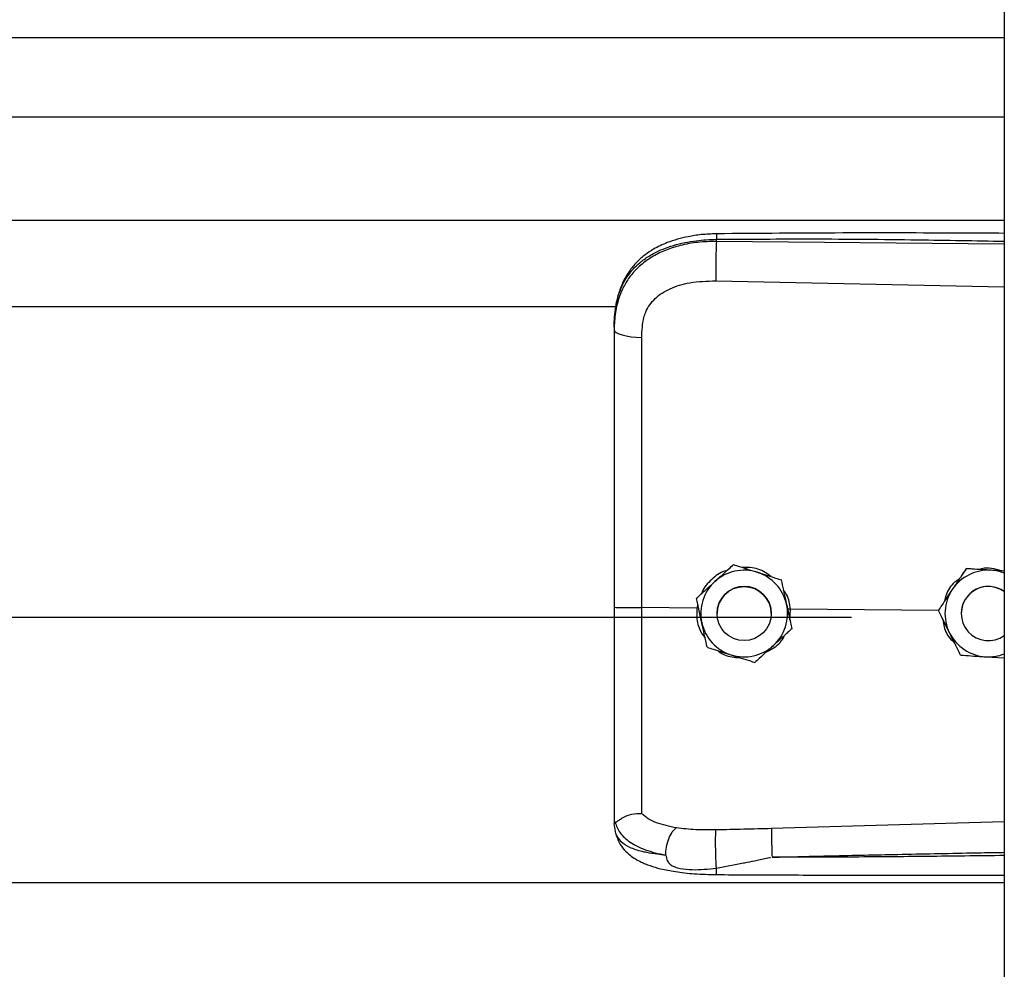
# Model space of a CAD drawing. Header units: inches. Extents: x 170 to 284, y 215 to 248.
# Tile 720 of 1056: x 231.002 to 231.196, y 223.593 to 223.78. Entities that reach past the tile are written whole.
import ezdxf

# ---------------------------------------------------------------- set-up
doc = ezdxf.new("R2010")
doc.units = ezdxf.units.IN
doc.header["$LTSCALE"] = 0.25
doc.header["$MEASUREMENT"] = 0
doc.layers.add('RH FRONT OF HOOD', color=7, linetype='Continuous')

msp = doc.modelspace()

# ---------------------------------------------------------------- linework, layer by layer
at = {"layer": 'RH FRONT OF HOOD'}
for p, q in [((231.1959333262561, 224.3332527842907), (231.195933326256, 220.1328032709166)), ((227.163613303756, 223.7766014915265), (231.1959333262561, 223.7766014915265)), ((227.163613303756, 223.7609174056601), (231.1959333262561, 223.7609174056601)), ((227.163613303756, 223.7405294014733), (231.1959333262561, 223.7405294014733)), ((231.1390860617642, 223.7363177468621), (231.1390860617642, 223.7367291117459)), ((231.195933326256, 223.7357810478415), (231.1390860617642, 223.7363177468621)), ((231.1389900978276, 223.7285289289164), (231.195933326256, 223.7273193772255)), ((227.2401614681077, 223.7234537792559), (231.119382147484, 223.7234537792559)), ((231.118890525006, 223.7193945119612), (231.118890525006, 223.71890619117)), ((231.142461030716, 223.6724625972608), (231.142461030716, 223.6724609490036)), ((231.1884045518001, 223.6716661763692), (231.1884045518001, 223.6716678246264)), ((231.1894534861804, 223.6715999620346), (231.1884045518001, 223.6716678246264)), ((231.1518791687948, 223.6694619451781), (231.1518791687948, 223.669460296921)), ((231.1351533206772, 223.6658065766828), (231.1351533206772, 223.6658049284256)), ((231.1352617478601, 223.6638713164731), (231.1243481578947, 223.6639757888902)), ((231.135447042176, 223.6644608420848), (231.1352617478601, 223.6638713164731)), ((231.1352617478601, 223.6638713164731), (231.1352639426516, 223.6638711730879)), ((231.1536994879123, 223.6636947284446), (231.1531514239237, 223.6636407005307)), ((231.1536023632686, 223.661577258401), (231.1536994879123, 223.6636947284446)), ((231.1536994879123, 223.6636947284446), (231.153701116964, 223.6636948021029)), ((231.1829331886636, 223.6634149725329), (231.153701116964, 223.6636948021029)), ((231.1829192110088, 223.6634432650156), (231.1829192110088, 223.6634449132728)), ((227.193781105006, 223.6620613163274), (231.165765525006, 223.6620613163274)), ((231.1392212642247, 223.6628040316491), (231.1392212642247, 223.662803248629)), ((231.1499216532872, 223.6628032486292), (231.1499216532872, 223.6628040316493)), ((231.1874329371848, 223.6628040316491), (231.1874329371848, 223.6628032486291)), ((231.1539895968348, 223.6598052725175), (231.1539895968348, 223.6598036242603)), ((231.1922297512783, 223.6542616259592), (231.195933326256, 223.6540218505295)), ((231.118890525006, 223.6218531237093), (231.118890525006, 223.6213243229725)), ((231.1192302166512, 223.6193391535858), (231.118890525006, 223.6213243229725)), ((231.195933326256, 223.6216476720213), (231.1499976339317, 223.6203158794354)), ((227.163613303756, 223.6096757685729), (231.1959333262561, 223.6096757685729))]:
    msp.add_line(p, q, dxfattribs=at)
at = {"layer": 'RH FRONT OF HOOD', "flags": 128}
msp.add_lwpolyline([(231.118890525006, 223.71890619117), (231.1189944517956, 223.7186104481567), (231.1193024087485, 223.7183255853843), (231.119803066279, 223.7180620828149), (231.1204780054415, 223.7178296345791), (231.121302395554, 223.7176367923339), (231.1222459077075, 223.7174906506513), (231.1232738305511, 223.7173965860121), (231.124348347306, 223.7173580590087)], dxfattribs=at)
at = {"layer": 'RH FRONT OF HOOD'}
msp.add_circle((231.1445714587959, 223.6628032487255), 0.005350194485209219, dxfattribs=at)
for centre, radius, start, end in [((231.1445714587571, 223.6628040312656), 0.008560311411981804, 72.32793711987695, 132.3279357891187), ((231.1445714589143, 223.6628040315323), 0.008560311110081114, 12.32793744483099, 72.32793758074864), ((231.192783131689, 223.6628040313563), 0.008560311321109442, 86.29353550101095, 146.2935346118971), ((231.1927831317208, 223.6628040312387), 0.008560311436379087, 68.40767565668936, 86.29353576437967), ((231.1445714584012, 223.6628040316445), 0.008560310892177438, 132.3279357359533, 192.3279369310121), ((231.144571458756, 223.6628040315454), 0.005350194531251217, 1.112057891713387e-06, 179.9999988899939), ((231.192783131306, 223.6628040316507), 0.008560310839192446, 146.2935348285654, 206.2935362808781), ((231.1927831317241, 223.6628040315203), 0.005350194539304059, 53.92810144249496, 179.9999986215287), ((231.1927831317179, 223.6628032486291), 0.00535019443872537, 53.9281005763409, 306.07189942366), ((231.1445714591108, 223.6628040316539), 0.008560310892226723, 312.3279357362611, 12.32793693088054), ((231.1445714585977, 223.6628040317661), 0.008560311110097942, 192.3279374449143, 252.3279375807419), ((231.1927831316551, 223.6628040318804), 0.008560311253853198, 206.2935366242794, 266.2935360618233), ((231.1445714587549, 223.6628040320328), 0.00856031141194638, 252.3279371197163, 312.3279357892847), ((231.1927831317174, 223.662804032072), 0.008560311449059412, 266.2935357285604, 291.5923243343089)]:
    msp.add_arc(centre, radius, start, end, dxfattribs=at)
for points, knots in [([(231.1391046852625, 223.737821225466), (231.1381060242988, 223.7377826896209), (231.1362142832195, 223.7377096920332), (231.1329052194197, 223.7371813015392), (231.1296777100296, 223.7362873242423), (231.126930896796, 223.7349830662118), (231.1249450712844, 223.7336604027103), (231.123303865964, 223.7322149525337), (231.1219887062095, 223.7306267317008), (231.1209135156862, 223.7288740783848), (231.1200562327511, 223.7269643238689), (231.1193113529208, 223.724445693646), (231.1190959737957, 223.7225080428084), (231.1189769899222, 223.7214376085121)], [0, 0, 0, 0, 0.0977474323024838, 0.1851607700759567, 0.330612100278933, 0.436467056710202, 0.5083182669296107, 0.5850061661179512, 0.6719760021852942, 0.7307948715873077, 0.8036787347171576, 0.8915444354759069, 1, 1, 1, 1]), ([(231.139104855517, 223.737805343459), (231.1391036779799, 223.7378093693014), (231.139099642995, 223.7378231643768), (231.1390944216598, 223.7377082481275), (231.1390878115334, 223.7374154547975), (231.1390867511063, 223.7369995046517), (231.1390860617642, 223.7367291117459)], [0, 0, 0, 0, 0.09787641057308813, 0.3353863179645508, 0.5679606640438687, 1, 1, 1, 1]), ([(231.195933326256, 223.7379041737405), (231.1930341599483, 223.7379189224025), (231.1824062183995, 223.7379729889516), (231.1634627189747, 223.7380096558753), (231.1474194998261, 223.7378855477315), (231.1391046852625, 223.737821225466)], [0, 0, 0, 0, 0.1530455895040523, 0.5610439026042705, 1, 1, 1, 1]), ([(231.118890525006, 223.7193945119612), (231.118953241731, 223.7207509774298), (231.1190716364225, 223.7233116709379), (231.1200411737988, 223.7268026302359), (231.1213304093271, 223.7292145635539), (231.1226942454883, 223.7309172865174), (231.1237772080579, 223.7319606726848), (231.1248361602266, 223.7327891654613), (231.1258256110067, 223.7334491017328), (231.1270599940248, 223.7341441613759), (231.1286540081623, 223.7348698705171), (231.1313177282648, 223.7357778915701), (231.1348528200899, 223.7365378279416), (231.1377593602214, 223.7366691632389), (231.1390860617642, 223.7367291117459)], [0, 0, 0, 0, 0.1307156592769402, 0.2467609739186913, 0.3577928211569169, 0.4170971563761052, 0.4791482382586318, 0.5177152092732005, 0.5590896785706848, 0.6032945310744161, 0.663348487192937, 0.7353692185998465, 0.8792082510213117, 1, 1, 1, 1]), ([(231.1390860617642, 223.7363177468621), (231.1378701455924, 223.7362844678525), (231.135438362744, 223.7362179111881), (231.1320975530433, 223.7355960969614), (231.1291397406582, 223.7346538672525), (231.1265971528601, 223.73343619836), (231.1243656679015, 223.7318907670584), (231.1224940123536, 223.7300495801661), (231.121013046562, 223.7279192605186), (231.1198374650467, 223.7253500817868), (231.1190446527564, 223.722298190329), (231.1189419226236, 223.7200373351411), (231.118890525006, 223.71890619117)], [0, 0, 0, 0, 0.1111703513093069, 0.2223361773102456, 0.3162781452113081, 0.4102081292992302, 0.5024030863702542, 0.5945790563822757, 0.6845432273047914, 0.7745043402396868, 0.8871807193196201, 0.9999999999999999, 0.9999999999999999, 0.9999999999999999, 0.9999999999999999]), ([(231.1390860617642, 223.7363177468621), (231.1390643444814, 223.7357418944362), (231.1390192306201, 223.7345456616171), (231.1389782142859, 223.7323205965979), (231.1389649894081, 223.7301432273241), (231.1389819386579, 223.729053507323), (231.1389900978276, 223.7285289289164)], [0, 0, 0, 0, 0.2406941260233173, 0.4999999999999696, 0.7593058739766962, 1, 1, 1, 1]), ([(231.1390860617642, 223.7367291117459), (231.1453919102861, 223.7367684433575), (231.1586309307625, 223.7368510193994), (231.1775805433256, 223.7366698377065), (231.1902210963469, 223.7364488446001), (231.195933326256, 223.7363489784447)], [0, 0, 0, 0, 0.3326703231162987, 0.6984356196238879, 1, 1, 1, 1]), ([(231.1247739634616, 223.7212913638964), (231.1247739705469, 223.721291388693), (231.1248765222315, 223.7216502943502), (231.1253717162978, 223.7230564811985), (231.1269077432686, 223.7252591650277), (231.1299747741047, 223.7271624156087), (231.1340909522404, 223.7283740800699), (231.1372437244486, 223.7284737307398), (231.1389900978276, 223.7285289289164)], [0, 0, 0, 0, 4.497367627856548e-06, 0.06509473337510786, 0.261670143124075, 0.475310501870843, 0.7093656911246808, 1, 1, 1, 1]), ([(231.124348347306, 223.7173580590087), (231.1244183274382, 223.718682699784), (231.1244883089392, 223.7200073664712), (231.1247739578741, 223.7212913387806), (231.1247739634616, 223.7212913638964)], [0, 0, 0, 0, 0.9999804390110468, 0.9999999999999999, 0.9999999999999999, 0.9999999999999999, 0.9999999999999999]), ([(231.118890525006, 223.71890619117), (231.118890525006, 223.7152760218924), (231.118890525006, 223.7080051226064), (231.118890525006, 223.6969243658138), (231.118890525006, 223.6857417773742), (231.118890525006, 223.6747731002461), (231.118890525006, 223.6675252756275), (231.118890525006, 223.6640454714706)], [0, 0, 0, 0, 0.2027568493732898, 0.4061035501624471, 0.6088604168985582, 0.8122072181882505, 1, 1, 1, 1]), ([(231.1243481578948, 223.6639757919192), (231.1243481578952, 223.6639758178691), (231.1243482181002, 223.6673621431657), (231.1243483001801, 223.674408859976), (231.12434834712, 223.6850820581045), (231.1243483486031, 223.6959581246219), (231.1243483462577, 223.7067454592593), (231.1243483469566, 223.7138205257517), (231.124348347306, 223.7173580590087)], [0, 0, 0, 0, 1.439079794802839e-06, 0.1877923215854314, 0.3908439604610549, 0.59389561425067, 0.7969478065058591, 1, 1, 1, 1]), ([(231.1411817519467, 223.6712975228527), (231.1410465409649, 223.6712673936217), (231.1398947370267, 223.6710107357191), (231.1381374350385, 223.6695519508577), (231.136518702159, 223.6679423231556), (231.1361908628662, 223.6668339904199), (231.1361575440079, 223.6667213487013)], [0, 0, 0, 0, 0.05931474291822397, 0.5052766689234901, 0.9497204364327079, 1, 1, 1, 1]), ([(231.1388071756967, 223.6691348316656), (231.1397477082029, 223.6699914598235), (231.1410021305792, 223.6711339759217), (231.1421690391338, 223.6721966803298), (231.142461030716, 223.6724625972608)], [0, 0, 0, 0, 0.7497733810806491, 1, 1, 1, 1]), ([(231.1388071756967, 223.6691326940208), (231.1397477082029, 223.6699893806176), (231.1410021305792, 223.6711319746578), (231.1421690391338, 223.6721949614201), (231.142461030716, 223.6724609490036)], [0, 0, 0, 0, 0.7497733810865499, 1, 1, 1, 1]), ([(231.142461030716, 223.6724625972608), (231.1428587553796, 223.6723359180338), (231.1443635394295, 223.6718566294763), (231.1459805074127, 223.6713414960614), (231.1471700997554, 223.6709625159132)], [0, 0, 0, 0, 0.264306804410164, 0.9999999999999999, 0.9999999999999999, 0.9999999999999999, 0.9999999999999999]), ([(231.142461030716, 223.6724609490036), (231.1428587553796, 223.6723341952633), (231.1443635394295, 223.6718546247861), (231.1459805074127, 223.6713394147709), (231.1471700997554, 223.6709603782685)], [0, 0, 0, 0, 0.2643068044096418, 1, 1, 1, 1]), ([(231.1498315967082, 223.6701144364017), (231.1494748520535, 223.6704045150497), (231.1483112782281, 223.6713506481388), (231.1462597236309, 223.6719181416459), (231.1446901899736, 223.6719219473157), (231.1441542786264, 223.6719232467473)], [0, 0, 0, 0, 0.2255168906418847, 0.7355556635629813, 1, 1, 1, 1]), ([(231.1471700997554, 223.6709625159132), (231.1473564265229, 223.6709031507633), (231.1488137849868, 223.6704388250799), (231.1504118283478, 223.6699295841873), (231.1517362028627, 223.6695075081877), (231.1518791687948, 223.6694619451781)], [0, 0, 0, 0, 0.1156468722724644, 0.90453427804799, 1, 1, 1, 1]), ([(231.1471700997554, 223.6709603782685), (231.1473564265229, 223.6709010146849), (231.1488137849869, 223.6704367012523), (231.1504118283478, 223.6699276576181), (231.1517362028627, 223.669505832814), (231.1518791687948, 223.669460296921)], [0, 0, 0, 0, 0.1156468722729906, 0.9045342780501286, 1, 1, 1, 1]), ([(231.1884045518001, 223.6716678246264), (231.1880247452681, 223.6710985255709), (231.1872561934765, 223.6699465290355), (231.1863200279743, 223.6685432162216), (231.1857840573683, 223.6677397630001), (231.1856618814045, 223.6675566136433)], [0, 0, 0, 0, 0.4299704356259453, 0.8700602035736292, 0.9999999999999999, 0.9999999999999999, 0.9999999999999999, 0.9999999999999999]), ([(231.1884045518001, 223.6716661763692), (231.1880247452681, 223.6710967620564), (231.1872561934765, 223.6699445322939), (231.1863200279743, 223.6685410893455), (231.1857840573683, 223.6677376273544), (231.1856618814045, 223.6675544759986)], [0, 0, 0, 0, 0.429970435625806, 0.8700602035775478, 0.9999999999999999, 0.9999999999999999, 0.9999999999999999, 0.9999999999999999]), ([(231.1933365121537, 223.6713464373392), (231.192066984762, 223.6714287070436), (231.1903737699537, 223.6715384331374), (231.1887986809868, 223.6716406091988), (231.1884045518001, 223.6716661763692)], [0, 0, 0, 0, 0.749773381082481, 1, 1, 1, 1]), ([(231.1954080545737, 223.6712143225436), (231.1947471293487, 223.6714143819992), (231.1934767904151, 223.6717989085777), (231.1919135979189, 223.6718237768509), (231.1911336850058, 223.6715616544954), (231.1909578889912, 223.6715025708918)], [0, 0, 0, 0, 0.4565421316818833, 0.8775020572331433, 0.9999999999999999, 0.9999999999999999, 0.9999999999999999, 0.9999999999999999]), ([(231.195933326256, 223.6711782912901), (231.1952903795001, 223.6712199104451), (231.1944315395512, 223.6712755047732), (231.1935564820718, 223.6713321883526), (231.1933365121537, 223.6713464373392)], [0, 0, 0, 0, 0.74862232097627, 1, 1, 1, 1]), ([(231.1351533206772, 223.6658065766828), (231.1356593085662, 223.6662674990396), (231.1366831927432, 223.6672001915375), (231.1379303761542, 223.6683362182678), (231.1386444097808, 223.6689865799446), (231.1388071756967, 223.6691348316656)], [0, 0, 0, 0, 0.4299704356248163, 0.870060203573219, 0.9999999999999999, 0.9999999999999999, 0.9999999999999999, 0.9999999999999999]), ([(231.1351533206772, 223.6658049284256), (231.1356593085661, 223.6662657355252), (231.1366831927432, 223.667198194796), (231.1379303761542, 223.6683340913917), (231.1386444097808, 223.6689844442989), (231.1388071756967, 223.6691326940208)], [0, 0, 0, 0, 0.4299704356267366, 0.8700602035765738, 1, 1, 1, 1]), ([(231.1518791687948, 223.6694619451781), (231.1520252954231, 223.6687933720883), (231.1523209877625, 223.667440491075), (231.1526811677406, 223.665792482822), (231.1528873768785, 223.6648489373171), (231.1529343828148, 223.6646338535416)], [0, 0, 0, 0, 0.4299704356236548, 0.870060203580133, 0.9999999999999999, 0.9999999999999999, 0.9999999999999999, 0.9999999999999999]), ([(231.1518791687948, 223.669460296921), (231.1520252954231, 223.6687916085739), (231.1523209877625, 223.6674384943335), (231.1526811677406, 223.6657903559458), (231.1528873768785, 223.6648468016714), (231.1529343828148, 223.6646317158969)], [0, 0, 0, 0, 0.4299704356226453, 0.8700602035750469, 0.9999999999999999, 0.9999999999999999, 0.9999999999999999, 0.9999999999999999]), ([(231.1870625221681, 223.6696561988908), (231.1867429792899, 223.6694382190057), (231.1855895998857, 223.6686514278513), (231.1844962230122, 223.6670507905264), (231.1841983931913, 223.6656460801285), (231.1841102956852, 223.6652305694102)], [0, 0, 0, 0, 0.2125142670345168, 0.7670631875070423, 1, 1, 1, 1]), ([(231.153701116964, 223.6636948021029), (231.1537011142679, 223.6636948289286), (231.1536030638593, 223.6646704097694), (231.153343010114, 223.6660626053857), (231.1525385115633, 223.6671520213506), (231.1523190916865, 223.6674491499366)], [0, 0, 0, 0, 1.999769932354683e-05, 0.7272642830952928, 1, 1, 1, 1]), ([(231.1856618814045, 223.6675566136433), (231.1849558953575, 223.6664982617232), (231.1840142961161, 223.6650866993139), (231.1831383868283, 223.6637735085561), (231.1829192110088, 223.6634449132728)], [0, 0, 0, 0, 0.7497733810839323, 1, 1, 1, 1]), ([(231.1856618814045, 223.6675544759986), (231.1849558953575, 223.6664961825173), (231.184014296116, 223.66508469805), (231.1831383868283, 223.6637717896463), (231.1829192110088, 223.6634432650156)], [0, 0, 0, 0, 0.7497733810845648, 1, 1, 1, 1]), ([(231.1362085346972, 223.6609763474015), (231.1359369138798, 223.6622192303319), (231.1355746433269, 223.6638769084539), (231.1352376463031, 223.6654190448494), (231.1351533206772, 223.6658049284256)], [0, 0, 0, 0, 0.7497733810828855, 0.9999999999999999, 0.9999999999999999, 0.9999999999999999, 0.9999999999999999]), ([(231.118890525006, 223.6640454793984), (231.118890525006, 223.6610081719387), (231.118890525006, 223.6548327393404), (231.118890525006, 223.6460457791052), (231.118890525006, 223.6378791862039), (231.118890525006, 223.6312991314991), (231.118890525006, 223.6259144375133), (231.118890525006, 223.6232139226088), (231.118890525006, 223.6218531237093)], [0, 0, 0, 0, 0.1870908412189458, 0.3803918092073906, 0.5558755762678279, 0.7364481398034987, 0.8671952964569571, 1, 1, 1, 1]), ([(231.1243483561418, 223.6232852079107), (231.1243483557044, 223.6235479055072), (231.1243483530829, 223.6251223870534), (231.1243483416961, 223.6285537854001), (231.1243482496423, 223.6341551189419), (231.1243479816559, 223.6405949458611), (231.1243476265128, 223.6478209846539), (231.1243473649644, 223.6556958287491), (231.1243474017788, 223.6612238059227), (231.1243474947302, 223.6639757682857), (231.1243474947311, 223.6639757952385)], [0, 0, 0, 0, 0.03155846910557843, 0.1891461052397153, 0.3467338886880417, 0.50432776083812, 0.6619226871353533, 0.8309600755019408, 0.9999983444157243, 1, 1, 1, 1]), ([(231.1352639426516, 223.6638711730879), (231.1352301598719, 223.6634173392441), (231.1351234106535, 223.6619832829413), (231.1355400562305, 223.6598207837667), (231.1364915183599, 223.6584643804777), (231.1368779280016, 223.6579135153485)], [0, 0, 0, 0, 0.2156616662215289, 0.6814629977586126, 1, 1, 1, 1]), ([(231.1529343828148, 223.6646338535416), (231.1532060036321, 223.6633909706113), (231.1535682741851, 223.6617332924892), (231.1539052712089, 223.6601911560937), (231.1539895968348, 223.6598052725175)], [0, 0, 0, 0, 0.7497733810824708, 1, 1, 1, 1]), ([(231.1529343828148, 223.6646317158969), (231.1532060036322, 223.6633888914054), (231.1535682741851, 223.6617312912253), (231.1539052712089, 223.660189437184), (231.1539895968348, 223.6598036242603)], [0, 0, 0, 0, 0.7497733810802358, 1, 1, 1, 1]), ([(231.1851085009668, 223.6590120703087), (231.185021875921, 223.6591873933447), (231.1843443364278, 223.6605586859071), (231.1836013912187, 223.6620624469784), (231.1829856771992, 223.6633087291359), (231.1829192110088, 223.6634432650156)], [0, 0, 0, 0, 0.1156468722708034, 0.9045342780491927, 1, 1, 1, 1]), ([(231.1838551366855, 223.661548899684), (231.1839036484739, 223.6610869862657), (231.1840502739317, 223.6596908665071), (231.1848959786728, 223.6580943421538), (231.185830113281, 223.6572858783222), (231.1860595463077, 223.6570873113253)], [0, 0, 0, 0, 0.2716700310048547, 0.8211147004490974, 0.9999999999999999, 0.9999999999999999, 0.9999999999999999, 0.9999999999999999]), ([(231.1372637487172, 223.656148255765), (231.1371176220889, 223.6568168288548), (231.1368219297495, 223.6581697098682), (231.1364617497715, 223.6598177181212), (231.1362555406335, 223.6607612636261), (231.1362085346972, 223.6609763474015)], [0, 0, 0, 0, 0.4299704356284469, 0.8700602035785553, 0.9999999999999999, 0.9999999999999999, 0.9999999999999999, 0.9999999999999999]), ([(231.1539895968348, 223.6598036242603), (231.1534836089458, 223.6593427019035), (231.1524597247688, 223.6584100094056), (231.1512125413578, 223.6572739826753), (231.1504985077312, 223.6566236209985), (231.1503357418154, 223.6564753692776)], [0, 0, 0, 0, 0.4299704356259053, 0.8700602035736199, 0.9999999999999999, 0.9999999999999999, 0.9999999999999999, 0.9999999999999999]), ([(231.1489787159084, 223.6552394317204), (231.1494874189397, 223.6555015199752), (231.150893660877, 223.6562260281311), (231.1521341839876, 223.657457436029), (231.1525134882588, 223.6584371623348), (231.1525265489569, 223.6584708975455)], [0, 0, 0, 0, 0.3536960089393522, 0.9777456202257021, 1, 1, 1, 1]), ([(231.1872977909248, 223.6545813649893), (231.1871128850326, 223.6549555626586), (231.1864132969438, 223.6563713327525), (231.1856615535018, 223.6578927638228), (231.1851085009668, 223.6590120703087)], [0, 0, 0, 0, 0.2643068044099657, 1, 1, 1, 1]), ([(231.1372637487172, 223.656148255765), (231.1376614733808, 223.6560215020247), (231.1391662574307, 223.6555419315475), (231.1407832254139, 223.6550267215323), (231.1419728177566, 223.6546476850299)], [0, 0, 0, 0, 0.2643068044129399, 1, 1, 1, 1]), ([(231.1394223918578, 223.6554603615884), (231.1395017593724, 223.6553936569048), (231.1403748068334, 223.6546599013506), (231.1419449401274, 223.6541807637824), (231.1433794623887, 223.6540963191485), (231.1437770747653, 223.6540729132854)], [0, 0, 0, 0, 0.0674096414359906, 0.7415101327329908, 1, 1, 1, 1]), ([(231.1503357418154, 223.6564753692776), (231.149395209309, 223.6556187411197), (231.1481407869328, 223.6544762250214), (231.1469738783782, 223.6534135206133), (231.146681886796, 223.6531476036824)], [0, 0, 0, 0, 0.749773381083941, 0.9999999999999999, 0.9999999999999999, 0.9999999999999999, 0.9999999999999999]), ([(231.1419728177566, 223.6546476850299), (231.1421591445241, 223.6545883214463), (231.143616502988, 223.6541240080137), (231.145214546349, 223.6536149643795), (231.1465389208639, 223.6531931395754), (231.146681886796, 223.6531476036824)], [0, 0, 0, 0, 0.1156468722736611, 0.9045342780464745, 0.9999999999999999, 0.9999999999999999, 0.9999999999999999, 0.9999999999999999]), ([(231.1872977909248, 223.6545813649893), (231.187980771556, 223.6545370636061), (231.1893628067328, 223.6544474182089), (231.1910462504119, 223.6543382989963), (231.192010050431, 223.6542758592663), (231.1922297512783, 223.6542616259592)], [0, 0, 0, 0, 0.4299704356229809, 0.8700602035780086, 1, 1, 1, 1]), ([(231.1190875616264, 223.6216027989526), (231.1191366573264, 223.6215942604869), (231.1192374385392, 223.6215767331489), (231.1195291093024, 223.6217629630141), (231.1199945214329, 223.6220938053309), (231.1208707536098, 223.6226738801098), (231.1223499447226, 223.6232920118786), (231.1236907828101, 223.6232881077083), (231.124348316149, 223.623286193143)], [0, 0, 0, 0, 0.1136768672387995, 0.2333502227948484, 0.3620694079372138, 0.5019163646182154, 0.7557448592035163, 1, 1, 1, 1]), ([(231.1311825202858, 223.6204611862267), (231.1298089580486, 223.6207490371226), (231.1277245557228, 223.6211858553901), (231.1255487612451, 223.6222265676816), (231.1247497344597, 223.6229318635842), (231.1243483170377, 223.6232861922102)], [0, 0, 0, 0, 0.4901989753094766, 0.743884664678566, 1, 1, 1, 1]), ([(231.118890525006, 223.6218531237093), (231.1188905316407, 223.6218518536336), (231.118890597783, 223.6218391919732), (231.1188977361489, 223.621735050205), (231.1189961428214, 223.6216566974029), (231.1190838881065, 223.6215868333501)], [0, 0, 0, 0, 0.01193493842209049, 0.1189819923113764, 1, 1, 1, 1]), ([(231.1190833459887, 223.6216026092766), (231.1193589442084, 223.6208806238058), (231.1199250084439, 223.6193977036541), (231.121977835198, 223.6175644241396), (231.1249660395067, 223.6160063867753), (231.1276931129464, 223.615383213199), (231.1290929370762, 223.6150633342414)], [0, 0, 0, 0, 0.2305257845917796, 0.4734878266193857, 0.7297379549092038, 1, 1, 1, 1]), ([(231.1290929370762, 223.6150633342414), (231.1291179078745, 223.6155936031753), (231.1291697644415, 223.6166948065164), (231.1296456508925, 223.6183566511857), (231.1303497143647, 223.6197428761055), (231.130911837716, 223.6202277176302), (231.1311825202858, 223.6204611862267)], [0, 0, 0, 0, 0.2407679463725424, 0.5000000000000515, 0.7592320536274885, 1, 1, 1, 1]), ([(231.1390119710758, 223.6200537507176), (231.1376599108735, 223.6200464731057), (231.134957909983, 223.6200319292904), (231.1324512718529, 223.6203164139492), (231.1311989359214, 223.6204585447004)], [0, 0, 0, 0, 0.5003922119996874, 1, 1, 1, 1]), ([(231.1290918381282, 223.6150615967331), (231.1285455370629, 223.6151186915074), (231.1272405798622, 223.6152550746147), (231.1258418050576, 223.6154831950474), (231.1248868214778, 223.6156770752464), (231.1236534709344, 223.6159549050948), (231.1219671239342, 223.6165211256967), (231.1201473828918, 223.6176466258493), (231.1195418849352, 223.6187640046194), (231.1192302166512, 223.6193391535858)], [0, 0, 0, 0, 0.1091879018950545, 0.2608187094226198, 0.3077983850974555, 0.3355235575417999, 0.5627886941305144, 0.7749539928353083, 0.9999999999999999, 0.9999999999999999, 0.9999999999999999, 0.9999999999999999]), ([(231.1192471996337, 223.6192931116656), (231.1194361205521, 223.6187062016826), (231.1197908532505, 223.6176041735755), (231.1208039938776, 223.616185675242), (231.1219330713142, 223.6151097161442), (231.123080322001, 223.6143128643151), (231.1241275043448, 223.6137564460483), (231.1250704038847, 223.6133442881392), (231.1263158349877, 223.6128779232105), (231.1282607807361, 223.6123174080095), (231.1311398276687, 223.6117558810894), (231.13487347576, 223.6113336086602), (231.1376548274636, 223.6112661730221), (231.1391430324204, 223.6112300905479)], [0, 0, 0, 0, 0.098431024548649, 0.1848217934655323, 0.2573083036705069, 0.3158871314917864, 0.3722739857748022, 0.4121400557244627, 0.4615923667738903, 0.5575876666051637, 0.6828759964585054, 0.8303179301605, 1, 1, 1, 1]), ([(231.1390973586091, 223.61248326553), (231.139081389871, 223.6127238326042), (231.13904770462, 223.6132312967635), (231.1390028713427, 223.6142414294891), (231.1389658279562, 223.6154288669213), (231.138943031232, 223.6167007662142), (231.138937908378, 223.6179042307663), (231.138950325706, 223.618900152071), (231.1389754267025, 223.6196394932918), (231.1390002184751, 223.6199205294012), (231.1390119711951, 223.6200537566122)], [0, 0, 0, 0, 0.1098512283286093, 0.2317256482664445, 0.3631776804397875, 0.500000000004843, 0.63682231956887, 0.7682743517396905, 0.8901487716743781, 1, 1, 1, 1]), ([(231.1499976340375, 223.6203158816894), (231.1481664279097, 223.6202678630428), (231.1445038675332, 223.6201718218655), (231.1408426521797, 223.6200931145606), (231.1390119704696, 223.6200537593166)], [0, 0, 0, 0, 0.4999797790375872, 1, 1, 1, 1]), ([(231.1499974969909, 223.6203158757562), (231.1499900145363, 223.6200770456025), (231.1499785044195, 223.6197096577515), (231.1499797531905, 223.6188477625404), (231.1499871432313, 223.6180729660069), (231.1500015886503, 223.6172124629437), (231.1500273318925, 223.6160529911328), (231.1500550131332, 223.6152095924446), (231.1500730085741, 223.6146613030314)], [0, 0, 0, 0, 0.2394508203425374, 0.3683426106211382, 0.4999696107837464, 0.6316010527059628, 0.7605056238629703, 0.9999999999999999, 0.9999999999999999, 0.9999999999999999, 0.9999999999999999]), ([(231.1290920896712, 223.6150583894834), (231.1291666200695, 223.6146880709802), (231.1292705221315, 223.614171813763), (231.1296422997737, 223.6135744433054), (231.1300629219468, 223.6131415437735), (231.130866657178, 223.6126970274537), (231.132343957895, 223.6123354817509), (231.1351048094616, 223.6120953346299), (231.1375015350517, 223.6123282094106), (231.1390973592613, 223.6124832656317)], [0, 0, 0, 0, 0.100126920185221, 0.1395859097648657, 0.1897135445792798, 0.2582342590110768, 0.3697357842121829, 0.5803479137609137, 1, 1, 1, 1]), ([(231.1390973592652, 223.6124832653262), (231.1408767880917, 223.6128301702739), (231.1426643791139, 223.6131786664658), (231.1444823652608, 223.6135460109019), (231.1445533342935, 223.6135603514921), (231.1447884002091, 223.6136078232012), (231.1456566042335, 223.6137842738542), (231.1472969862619, 223.6140994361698), (231.1488296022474, 223.614462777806), (231.1497286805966, 223.6146227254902), (231.1498057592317, 223.6146364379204)], [0, 0, 0, 0, 0.5022751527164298, 0.5045790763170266, 0.5086566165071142, 0.5221306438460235, 0.5703313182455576, 0.7514263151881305, 0.9786895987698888, 1, 1, 1, 1]), ([(231.1500732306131, 223.6146589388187), (231.1539732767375, 223.6147582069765), (231.1622433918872, 223.6149687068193), (231.1753553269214, 223.6152508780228), (231.1863032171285, 223.6154634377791), (231.1933193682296, 223.6155915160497), (231.1954943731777, 223.6156295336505), (231.195933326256, 223.6156372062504)], [0, 0, 0, 0, 0.255159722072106, 0.5410705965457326, 0.8577348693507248, 0.971288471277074, 1, 1, 1, 1]), ([(231.195933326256, 223.6149921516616), (231.1933356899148, 223.614960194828), (231.1882696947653, 223.6148978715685), (231.1807055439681, 223.614817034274), (231.1730533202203, 223.6147477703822), (231.16529531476, 223.6146961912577), (231.1575727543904, 223.6146631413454), (231.1525358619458, 223.6146603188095), (231.150073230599, 223.6146589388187)], [0, 0, 0, 0, 0.16994119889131, 0.3314248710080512, 0.4948424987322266, 0.6705311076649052, 0.8389164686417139, 1, 1, 1, 1]), ([(231.1391431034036, 223.6112519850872), (231.1391424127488, 223.6112450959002), (231.1391358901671, 223.611180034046), (231.13912498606, 223.611369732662), (231.1391108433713, 223.6116966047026), (231.1391021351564, 223.6121291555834), (231.1390982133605, 223.6124199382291), (231.1390973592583, 223.6124832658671)], [0, 0, 0, 0, 0.03436729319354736, 0.324566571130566, 0.6210149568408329, 0.9174633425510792, 1, 1, 1, 1]), ([(231.1391430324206, 223.6112300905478), (231.1433382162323, 223.6112085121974), (231.152313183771, 223.6111623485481), (231.1666555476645, 223.6111207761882), (231.1813905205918, 223.6110966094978), (231.1913453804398, 223.6110931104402), (231.195933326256, 223.6110914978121)], [0, 0, 0, 0, 0.2216322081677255, 0.4741489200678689, 0.7576483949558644, 1, 1, 1, 1])]:
    msp.add_open_spline(points, degree=3, knots=knots, dxfattribs=at)
msp.add_open_spline([(231.1188905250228, 223.6640454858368), (231.1189716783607, 223.6640365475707), (231.1191339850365, 223.6640186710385), (231.1203867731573, 223.6639959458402), (231.122184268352, 223.663979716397), (231.1236264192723, 223.6639771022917), (231.1243474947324, 223.663975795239)], degree=3, dxfattribs=at)

doc.saveas('drawing.dxf')
